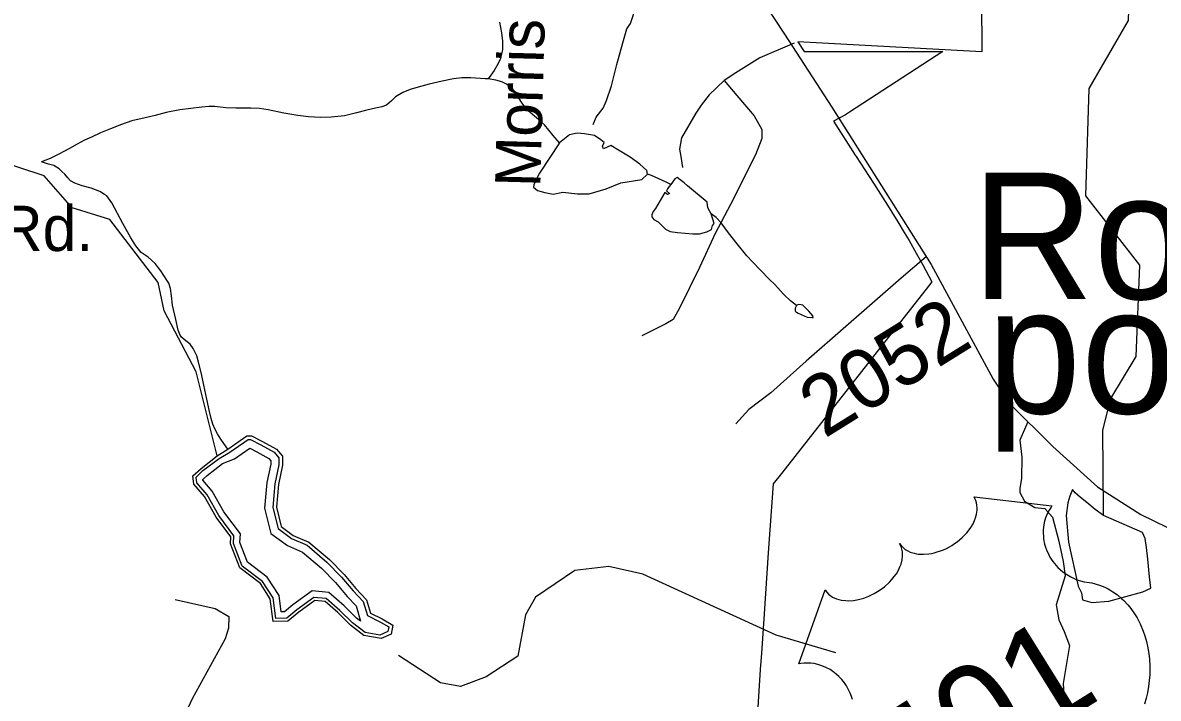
# Model space of a CAD drawing. Extents: x 2001466 to 31450019, y -30647475 to 847247.
# Drawn here: x 2153621 to 2158380, y 789880 to 792710 of the extents above; entities that cross this region are included whole.
import ezdxf

# ---------------------------------------------------------------- set-up
doc = ezdxf.new("R2010")
doc.units = 0
for name, color, linetype in [('Exist Boundary Political City Limit New', 7, 'Continuous'), ('Exist Civil Demographics City Label', 7, 'Continuous'), ('Exist Hydrographic Buffer Line', 7, 'Continuous'), ('Exist Hydrographic Creek Single Shore', 7, 'Continuous'), ('Exist Hydrographic Lake Shore', 7, 'Continuous'), ('Exist Hydrographic Misc Water Feature', 7, 'Continuous'), ('Exist Road Non-System Type 51', 7, 'Continuous'), ('Exist Road Non-System Type 51 Label', 7, 'Continuous'), ('Exist Road Primary US Shield CELL', 7, 'Continuous'), ('Exist Road Primary US Shield Number Label', 7, 'Continuous'), ('Exist Road Secondary Type 51 Attributed', 7, 'Continuous'), ('Exist Road Secondary Type 51 Number Label', 7, 'Continuous'), ('Map Preparation Boundary City Limit Buffer Line', 7, 'Continuous')]:
    doc.layers.add(name, color=color, linetype=linetype)

msp = doc.modelspace()

# ---------------------------------------------------------------- linework, layer by layer
at = {"layer": 'Exist Boundary Political City Limit New'}
msp.add_lwpolyline([(2157639.2, 792806.6), (2157641, 792588.6), (2156870.2, 792630.3), (2156896.5, 792589.9), (2157478, 792589.2), (2157086.5, 792334.7), (2157069.5, 792323.6), (2157019, 792297), (2157110.5, 792155.4), (2157114.2, 792149.4), (2157186.2, 792037.8), (2157245, 791945.8), (2157288.8, 791875.7), (2157315.5, 791831.3), (2157336, 791797.6), (2157365.8, 791744.5), (2157393, 791695), (2157431.8, 791624), (2157417.5, 791605.8), (2157192, 791319.3), (2156800.8, 790821.9), (2156766, 790777.6), (2156745.8, 790488.8), (2156728.8, 790233.6), (2156716.8, 790068.4), (2156711.8, 790000), (2156694.2, 789728.8)], dxfattribs=at)
at = {"layer": 'Exist Hydrographic Buffer Line'}
for points in [[(2154489.3, 790911.4), (2154565.3, 790964.2), (2154575.4, 790964.2), (2154618.7, 790941.7), (2154674.1, 790911.3), (2154694.7, 790887.7), (2154694.7, 790857.6), (2154678, 790777.9), (2154668.3, 790679), (2154690.9, 790590.6), (2154747.2, 790548.9), (2154812.2, 790521), (2154895.9, 790450), (2154956.7, 790387.3), (2155005.3, 790329.4), (2155048, 790284.9), (2155065.6, 790225.9), (2155119.7, 790198.9), (2155154.7, 790178.4), (2155150.9, 790159.5), (2155117, 790144)], [(2155117, 790144), (2155055.6, 790155), (2155002.6, 790195.7), (2154950.5, 790247.8), (2154892.9, 790297.6), (2154841.1, 790302.1), (2154769.6, 790250.4), (2154727.8, 790215.5), (2154681.7, 790214.1), (2154669.8, 790301.1), (2154626, 790368.9), (2154541, 790433.6), (2154504, 790528.7), (2154506, 790560.5), (2154442, 790645.9), (2154393.2, 790732.3), (2154350.1, 790782.7), (2154347.4, 790806.3), (2154376.1, 790833.3), (2154443.5, 790884.9), (2154489.3, 790911.4)], [(2154508.8, 790883.3), (2154572.2, 790927.4), (2154602.6, 790911.6), (2154652.4, 790884.2), (2154660.6, 790874.9), (2154660.6, 790861.2), (2154644.3, 790783.1), (2154633.8, 790676.3), (2154660.9, 790570.4), (2154730.1, 790519.1), (2154794, 790491.7), (2154872.6, 790425.1), (2154931.3, 790364.5), (2154979.9, 790306.6), (2155017.6, 790267.2), (2155037, 790202.5)], [(2155037, 790202.5), (2155020, 790215.5), (2154968.5, 790267.1), (2154903.6, 790323.1), (2154833.6, 790329.2), (2154753.4, 790271.2), (2154717.9, 790241.6), (2154704.6, 790241.2), (2154695.1, 790310.5), (2154645.6, 790387.1), (2154562.9, 790450), (2154530.7, 790532.8), (2154533, 790568.6), (2154464.1, 790660.4), (2154414.9, 790747.5), (2154375.4, 790793.7), (2154375.1, 790796.1), (2154393.2, 790813.2), (2154458.2, 790862.9), (2154508.8, 790883.3)]]:
    msp.add_lwpolyline(points, dxfattribs=at)
at = {"layer": 'Exist Hydrographic Creek Single Shore'}
for points in [[(2154436.2, 790895.2), (2154348.3, 791247.8), (2154213.2, 791503.1), (2154188.2, 791621.8), (2153986.2, 791885.1), (2153827.3, 791934.3), (2153710.2, 792067.9), (2153284.3, 792207.9), (2153217.3, 792297.9), (2153209.3, 792357.1), (2153116.2, 792464), (2152765.3, 792618.9), (2152591, 792793.6)], [(2157029.2, 790070.7), (2156778.2, 790144.7), (2156219.2, 790399), (2156077.3, 790431.4), (2155935.2, 790414.7), (2155769.3, 790303.3), (2155728.3, 790228.6), (2155696.4, 790055.5), (2155563.3, 789969.6), (2155455.2, 789929.2), (2155372.4, 789944), (2155196.2, 790059.2)]]:
    msp.add_lwpolyline(points, dxfattribs=at)
at = {"layer": 'Exist Hydrographic Lake Shore'}
for points in [[(2154480.5, 790924), (2154560.5, 790979.5), (2154579.2, 790979.5), (2154625.9, 790955.2), (2154683.9, 790923.4), (2154710.1, 790893.5), (2154710.1, 790856), (2154693.2, 790775.6), (2154683.9, 790680.1), (2154704.4, 790599.7), (2154754.9, 790562.3), (2154820.4, 790534.2), (2154906.4, 790461.2), (2154968.1, 790397.6), (2155016.7, 790339.6), (2155061.6, 790292.8), (2155078.4, 790236.7), (2155127, 790212.4), (2155171.9, 790186.2), (2155164.4, 790148.8), (2155123.3, 790130)], [(2155123.3, 790130), (2155050.4, 790143.1), (2154994.3, 790186.2), (2154941.9, 790238.6), (2154887.7, 790285.3), (2154844.7, 790289.1), (2154777.4, 790240.4), (2154732.5, 790203), (2154670.8, 790201.1), (2154657.7, 790296.6), (2154616.6, 790360.2), (2154530.5, 790425.7), (2154491.3, 790526.7), (2154493.1, 790556.7), (2154431.4, 790639), (2154382.8, 790725.1), (2154337.9, 790777.4), (2154334.2, 790811.1), (2154367.9, 790842.9), (2154436.2, 790895.2), (2154480.5, 790924)]]:
    msp.add_lwpolyline(points, dxfattribs=at)
at = {"layer": 'Exist Hydrographic Misc Water Feature'}
for points in [[(2158150.3, 790667), (2158148.4, 791002.4), (2158181.2, 791136.2), (2158288.2, 791311.1), (2158302.4, 791694.6), (2158076.2, 791984.7), (2158090.3, 792433.9), (2158255.2, 792719.1), (2158262.2, 792935.5), (2158170.3, 793091.6)], [(2155618.6, 792711.8), (2155627, 792668), (2155631.4, 792632.1), (2155631.6, 792597.9), (2155627.5, 792577.9), (2155621.5, 792556), (2155607.8, 792529.7), (2155596.1, 792509.6), (2155582.1, 792489.8), (2155571.9, 792474.7), (2155568.2, 792475.2)], [(2155568.2, 792475.2), (2155558.6, 792475.5), (2155498.3, 792479.3), (2155460.5, 792479), (2155426.1, 792474.8), (2155378.1, 792464.6), (2155324.2, 792452.1), (2155278.5, 792440), (2155244.4, 792429.7), (2155214.5, 792417.6), (2155182.9, 792399.3), (2155166.7, 792383.4), (2155145, 792365.2), (2155125.3, 792357.2), (2155086.9, 792348.8), (2155057, 792342.8), (2155019.3, 792332.7), (2154969, 792320), (2154913.3, 792313.9), (2154869.4, 792313.6), (2154819.1, 792315.5), (2154773.4, 792321.2), (2154715, 792330.9), (2154649.4, 792344.5), (2154613.3, 792350.3), (2154577.2, 792352.2), (2154549.5, 792351.9), (2154513.2, 792351.6), (2154471.6, 792353.5), (2154425.2, 792359.3), (2154401.4, 792358.8), (2154371.3, 792356.9), (2154325.2, 792350.5), (2154279.2, 792344.5), (2154221.4, 792334.2), (2154175.5, 792321.6), (2154133.4, 792311.4), (2154077.5, 792299.1), (2154034, 792283), (2153988.1, 792264.8), (2153946.2, 792248.4), (2153908.3, 792230.2), (2153880, 792218.3), (2153848.4, 792201.9), (2153816.4, 792183.7), (2153772.3, 792159.5), (2153736.3, 792141.4), (2153698.7, 792127.2)], [(2155870.4, 792207.5), (2155843.4, 792237.2), (2155807.3, 792282.9), (2155782.9, 792304.8), (2155765.3, 792318.5), (2155739.2, 792340.7), (2155717.1, 792368.4), (2155696.4, 792400.3), (2155668.3, 792438.2), (2155648.6, 792452.1), (2155628.5, 792462.1), (2155604.3, 792469.8), (2155571.9, 792474.7), (2155568.2, 792475.2)], [(2155870.4, 792207.5), (2155786.2, 792080.3), (2155773.6, 792055.4), (2155762.6, 792031.5), (2155761.7, 792020.5), (2155778.2, 792007.6), (2155808.5, 791998.4), (2155844.3, 791991.1), (2155883.9, 792000.8), (2155946.2, 791992.9), (2155994.9, 791993.8), (2156065.6, 792014), (2156128, 792038.9), (2156216.1, 792053.6), (2156239.8, 792075.6), (2156237.3, 792091.2), (2156207, 792117.9), (2156166.6, 792146.3), (2156117.9, 792176.7), (2156085.8, 792195.9), (2156055, 792182.3), (2156050.9, 792193.2), (2156057.3, 792207.9), (2156043.5, 792219.8), (2156017.8, 792237.3), (2155975.6, 792244.6), (2155945.3, 792247.4), (2155912.3, 792240), (2155870.4, 792207.5)], [(2154480.5, 790924), (2154473, 790933.8), (2154451.1, 790965.5), (2154436.9, 790987.5), (2154426.9, 791005.7), (2154416.8, 791027.5), (2154410.7, 791051.5), (2154404.1, 791081.3), (2154392, 791133.5), (2154379.5, 791191.3), (2154369.7, 791239.1), (2154357.4, 791287.2), (2154350.8, 791315), (2154335, 791344.9), (2154322.7, 791362.6), (2154296.7, 791382.8), (2154286.8, 791392.8), (2154280.5, 791400.6), (2154272.3, 791422.6), (2154262.2, 791466.3), (2154247.9, 791526.5), (2154244, 791566.4), (2154239.7, 791596.3), (2154233.5, 791618.3), (2154225.1, 791632.1), (2154199.3, 791670.2), (2154175.1, 791701.8), (2154146.8, 791727.6), (2154116.8, 791747.5), (2154094.3, 791775.2), (2154074, 791809.2), (2154039.7, 791869.1), (2153993.8, 791954.8), (2153973.7, 791984.6), (2153963.3, 791990.7), (2153943.6, 792002.5), (2153907.1, 792016.2), (2153869.1, 792026), (2153839.2, 792037.8), (2153820.9, 792047.9), (2153809.1, 792059.8), (2153797.2, 792075.8), (2153784.7, 792087.4), (2153772.8, 792097.3), (2153750.8, 792111.2), (2153728.9, 792117.4), (2153698.7, 792127.2)], [(2156336.8, 792032.4), (2156318.3, 792042.1), (2156256.4, 792069.8), (2156239.8, 792075.6)], [(2156336.8, 792032.4), (2156329.9, 792023.6), (2156323.2, 792014), (2156318.9, 792005.9), (2156332.1, 791995.1), (2156323.2, 791991), (2156317.9, 791994.8), (2156312.7, 791998.2), (2156272.8, 791931.9), (2156263.7, 791918.5), (2156258, 791905.1), (2156257.5, 791896.9), (2156266.1, 791885.8), (2156284.8, 791875.9), (2156299.2, 791859.9), (2156314.6, 791845.5), (2156334.3, 791835.4), (2156365.4, 791830.6), (2156396.6, 791827.8), (2156429.2, 791824.9), (2156457.1, 791824.9), (2156487.8, 791834), (2156507.4, 791843.6), (2156511.3, 791860.4), (2156518.5, 791869.5), (2156505.8, 791909.5), (2156492.6, 791934.3), (2156489.7, 791957.9), (2156407.4, 792027.3), (2156392.8, 792039), (2156376, 792051.9), (2156364, 792061.1), (2156353.4, 792055.8), (2156336.8, 792032.4)], [(2156864.5, 791525.5), (2156839.1, 791545.1), (2156808.8, 791572.8), (2156772.5, 791612.7), (2156750.7, 791634.3), (2156712.2, 791674.2), (2156680.2, 791708.2), (2156655.8, 791733.8), (2156615.8, 791783.7), (2156579.5, 791829.3), (2156547.5, 791871.1), (2156527.2, 791893.3), (2156505.8, 791909.5)], [(2156864.5, 791525.5), (2156860.5, 791519.8), (2156858.7, 791514.1), (2156858.5, 791507.5), (2156858.7, 791502.3), (2156859.7, 791500), (2156862.4, 791497.8), (2156863.4, 791496.8), (2156870.8, 791492.6), (2156908.5, 791476.7), (2156928, 791474.6), (2156933.2, 791475.5), (2156931.8, 791482.4), (2156915.7, 791501.3), (2156895.7, 791520.4), (2156890.9, 791526.5), (2156883.2, 791528.5), (2156872.8, 791529.5), (2156864.5, 791525.5)], [(2158150.4, 790645.8), (2158116.5, 790670), (2158081.1, 790699.9), (2158054.9, 790720.5), (2158032.5, 790741), (2158021.3, 790754.1), (2158010.1, 790726.1), (2158000.8, 790698.1), (2157993.6, 790645.3), (2158004.5, 790533.7), (2158044.6, 790349.8), (2158058.7, 790320.8), (2158062.4, 790292.8), (2158101.6, 790281.6), (2158172.5, 790287.2), (2158315.2, 790325.2), (2158349.8, 790341.4), (2158344.2, 790388.1), (2158336.7, 790462.8), (2158331.1, 790511.3), (2158325.5, 790548.7), (2158314.3, 790574.8), (2158150.4, 790645.8)], [(2158150.4, 790645.8), (2158150.3, 790667)]]:
    msp.add_lwpolyline(points, dxfattribs=at)
at = {"layer": 'Exist Road Non-System Type 51'}
for points in [[(2156011.2, 792283.3), (2156024, 792315), (2156052.9, 792352.3), (2156067.6, 792383.9), (2156089.1, 792445.4), (2156111.3, 792534.8), (2156135.5, 792626.2), (2156152.9, 792683.8), (2156167.5, 792707.4), (2156180.4, 792745.1), (2156187.8, 792802.9), (2156190.4, 792828.8), (2156177.4, 792867.2), (2156172.6, 792917.3), (2156172.2, 792981.3), (2156179.2, 793025.1), (2156168.6, 793081.3), (2156169.8, 793129.3), (2156184.4, 793156.9), (2156221, 793180), (2156245.4, 793195.4), (2156288.3, 793232.4)], [(2156854.7, 792624.8), (2156710.2, 792562.3), (2156609.8, 792499.9), (2156561.1, 792467.9)], [(2156561.1, 792467.9), (2156614.4, 792405.5), (2156685.9, 792320.3), (2156719.3, 792262.4), (2156718.6, 792225.3), (2156691.4, 792156.1), (2156587.7, 791948.6), (2156523, 791827.5), (2156457.6, 791684.1), (2156373.6, 791513.6), (2156346.4, 791466.7), (2156315.6, 791448.1), (2156215.6, 791398.7)], [(2156561.1, 792467.9), (2156497.2, 792408.6), (2156463.7, 792364.4), (2156442, 792331.3), (2156381.6, 792227.4), (2156374, 792180.2), (2156378.5, 792149.7), (2156386.1, 792104)], [(2157407.2, 791729.8), (2157302, 791640.4), (2157071.1, 791437.6), (2156904.5, 791291.4), (2156756.8, 791159.3), (2156663.5, 791090.1), (2156610.1, 791028.8)], [(2157833.8, 791037.8), (2157800.5, 790960.9), (2157807.9, 790890.4), (2157806.6, 790799.9), (2157800.5, 790760.6), (2157800.5, 790742), (2157819, 790704.9), (2157863.5, 790679), (2157904.3, 790675.3), (2157937.6, 790638.2), (2157963.6, 790538), (2157982.1, 790452.7), (2157989.5, 790393.3), (2157952.5, 790270.9), (2157963.6, 790207.9), (2157985.8, 790159.6), (2158008.1, 790100.3), (2157981.7, 789941.8), (2157985.9, 789869.7), (2157990.6, 789813.6), (2157995.3, 789759.5), (2158017.7, 789695)], [(2154260.3, 790293.9), (2154427.8, 790255.2), (2154484.4, 790222.1), (2154482.5, 790172.9), (2154469.3, 790129.4), (2154331.1, 789877.6), (2154271.9, 789750.2), (2154215.7, 789657.9), (2154177.9, 789563.3), (2154160.9, 789502.7), (2154145.7, 789447.8), (2154142, 789409.9), (2154134.4, 789339.9)]]:
    msp.add_lwpolyline(points, dxfattribs=at)
at = {"layer": 'Exist Road Primary US Shield CELL'}
msp.add_lwpolyline([(2157098.2, 789874.8), (2157094.3, 789886.7), (2157088.6, 789901.5), (2157082.5, 789915.1), (2157073.4, 789931.1), (2157065, 789943.8), (2157053.9, 789957.8), (2157042, 789970.5), (2157030.8, 789981), (2157016.3, 789992.1), (2157004.8, 789999.6), (2156987.5, 790008.7), (2156969.9, 790016.2), (2156953.6, 790021), (2156937.9, 790024.7), (2156924.1, 790026.1), (2156911.3, 790026.9), (2156896.1, 790026.7), (2156882.1, 790025.4), (2156873.7, 790023.9), (2156983.6, 790333.8), (2156989.8, 790325.1), (2156998.7, 790315.7), (2157003.8, 790311.2), (2157015.4, 790303.8), (2157031.5, 790296.4), (2157050.7, 790291.3), (2157070.3, 790288.7), (2157082.6, 790288.5), (2157102.5, 790289.8), (2157123.8, 790293.2), (2157146, 790299.5), (2157167.6, 790307.6), (2157190.1, 790318.4), (2157211.1, 790331), (2157232.5, 790346.6), (2157254.3, 790366.8), (2157263.9, 790376.9), (2157273.9, 790389.2), (2157282.7, 790401.5), (2157291.4, 790416.6), (2157297.7, 790429.8), (2157302.2, 790440.9), (2157306.9, 790459.2), (2157308.9, 790476.4), (2157308.8, 790485.3), (2157308.3, 790493.5), (2157304.7, 790509.5), (2157302.3, 790516.2), (2157295.7, 790528.8), (2157302.8, 790519.1), (2157307.8, 790513.5), (2157313.3, 790508.3), (2157320, 790503.3), (2157330.4, 790496.9), (2157340.4, 790492.4), (2157357.3, 790487), (2157366.9, 790485.1), (2157375.2, 790484), (2157396.4, 790483.1), (2157419.2, 790485.1), (2157430.1, 790486.7), (2157440.7, 790489), (2157453.9, 790492.6), (2157467.1, 790497), (2157479.6, 790502.2), (2157492.3, 790507.7), (2157504.7, 790514.2), (2157514.5, 790520), (2157526.3, 790527.5), (2157536.9, 790534.9), (2157547.3, 790543.2), (2157558.4, 790553), (2157567, 790561.4), (2157577.9, 790573), (2157587.1, 790584.7), (2157594.8, 790595.7), (2157603.9, 790611.2), (2157610.6, 790624.9), (2157614.6, 790636.3), (2157618.7, 790651), (2157621.2, 790667.1), (2157621.7, 790678), (2157620.5, 790688.2), (2157618.9, 790698.6), (2157615.6, 790708.7), (2157611.8, 790717), (2157608, 790723.6), (2157934.6, 790685.7), (2157930.7, 790680.5), (2157922.5, 790667.3), (2157916.5, 790655.9), (2157908.1, 790636), (2157905.3, 790626.2), (2157902.6, 790616.1), (2157900.7, 790605.9), (2157899.2, 790596.6), (2157898.4, 790583.9), (2157898.2, 790571.6), (2157898.6, 790558.5), (2157899.8, 790547.6), (2157904, 790525.9), (2157907.7, 790512.8), (2157911.5, 790502.1), (2157921.1, 790481), (2157926.2, 790471.3), (2157931.9, 790462.1), (2157938.5, 790452.8), (2157945.1, 790444), (2157952.8, 790435.4), (2157959.7, 790427.9), (2157968.9, 790419.1), (2157980.3, 790409.4), (2157992.4, 790400.6), (2158014.2, 790387.9), (2158039.1, 790376.5), (2158055, 790371.4), (2158069.8, 790367.7), (2158090.4, 790364.8), (2158101.7, 790362.8), (2158115.3, 790359.7), (2158138.8, 790352.3), (2158149, 790348.3), (2158159.8, 790343.4), (2158170.4, 790338), (2158181.3, 790331.9), (2158190.5, 790326.3), (2158209.8, 790312.4), (2158226.8, 790297.7), (2158235.3, 790289.8), (2158252.7, 790270.9), (2158260.8, 790261.3), (2158275.5, 790241.4), (2158291.3, 790216.2), (2158304.4, 790191), (2158317.3, 790160.2), (2158324, 790141.1), (2158330.4, 790118), (2158335.4, 790097.7), (2158340.9, 790066.6), (2158343.3, 790043), (2158345, 790014.7), (2158345.1, 789997), (2158344.4, 789977.7), (2158342.8, 789954.8), (2158339.8, 789929.6), (2158334.7, 789901.9), (2158329.8, 789880.8), (2158322.3, 789855)], dxfattribs=at)
at = {"layer": 'Exist Road Secondary Type 51 Attributed'}
msp.add_lwpolyline([(2153972.6, 795057.6), (2154010.9, 794997), (2154181.1, 794768.2), (2154420.6, 794528), (2154692.9, 794270.1), (2154892.3, 794077.2), (2155072.2, 793916.6), (2155364, 793729.9), (2155834.5, 793457.4), (2156351.1, 793200.1), (2156511.6, 793086.9), (2156607.6, 792975), (2156814.3, 792661.7), (2157012.5, 792356.4), (2157428.2, 791696.4), (2157688.4, 791216.4), (2157756.5, 791114.2), (2157938.8, 790934.2), (2158126.1, 790765.7), (2158307.2, 790650.1), (2158577.1, 790518.7), (2159045.1, 790279.7), (2159119.3, 790233.4), (2159163.6, 790199.6)], dxfattribs=at)
at = {"layer": 'Map Preparation Boundary City Limit Buffer Line'}
msp.add_lwpolyline([(2157639.2, 792806.6), (2157641, 792588.6), (2156870.2, 792630.3), (2156896.5, 792589.9), (2157478, 792589.2), (2157086.5, 792334.7), (2157069.5, 792323.6), (2157019, 792297), (2157110.5, 792155.4), (2157114.2, 792149.4), (2157186.2, 792037.8), (2157245, 791945.8), (2157288.8, 791875.7), (2157315.5, 791831.3), (2157336, 791797.6), (2157365.8, 791744.5), (2157393, 791695), (2157431.8, 791624), (2157417.5, 791605.8), (2157192, 791319.3), (2156800.8, 790821.9), (2156766, 790777.6), (2156745.8, 790488.8), (2156728.8, 790233.6), (2156716.8, 790068.4), (2156711.8, 790000), (2156694.2, 789728.8)], dxfattribs=at)

# ---------------------------------------------------------------- texts
at = {"layer": 'Exist Civil Demographics City Label'}
for s, p in [('Rolesville', (2157598.2, 791552)), ('pop. 2,673', (2157662.5, 791072.8))]:
    msp.add_text(s, height=530, dxfattribs=at).set_placement(p)
at = {"layer": 'Exist Road Non-System Type 51 Label'}
msp.add_text('Morris Farm Rd.', height=190, rotation=88.4527, dxfattribs=at).set_placement((2155790, 792018.9))
msp.add_text('Broad View Rd.', height=190, dxfattribs=at).set_placement((2152150.7, 791753.4))
at = {"layer": 'Exist Road Primary US Shield Number Label'}
msp.add_text('401', height=425, rotation=31.918, dxfattribs=at).set_placement((2157343.8, 789381.6))
at = {"layer": 'Exist Road Secondary Type 51 Number Label'}
msp.add_text('2052', height=250, rotation=31.918, dxfattribs=at).set_placement((2156980.8, 790966.1))

doc.saveas('drawing.dxf')
